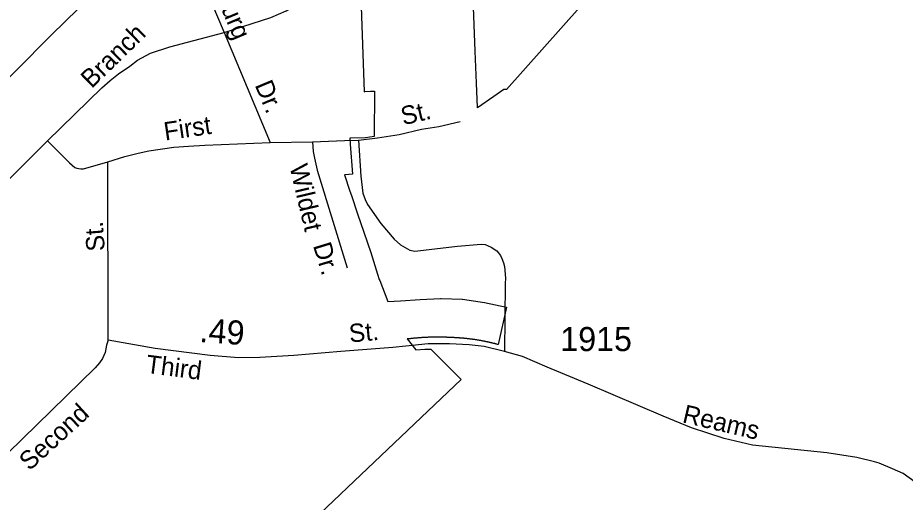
# Model space of a CAD drawing. Extents: x 2220236 to 2384410, y 720751 to 894131.
# Drawn here: x 2264485 to 2269098, y 798927 to 801442 of the extents above; entities that cross this region are included whole.
import ezdxf

# ---------------------------------------------------------------- set-up
doc = ezdxf.new("R2010")
doc.units = 0
doc.layers.add('Default', color=7, linetype='Continuous')

msp = doc.modelspace()

# ---------------------------------------------------------------- linework, layer by layer
at = {"layer": 'Default'}
for p, q in [((2265557.4, 801365.5), (2265796.7, 800794)), ((2263584.3, 799750.5), (2264639.3, 800803.1)), ((2265796.7, 800794), (2266016.6, 800798.2)), ((2264954.8, 799768.7), (2264954.1, 800694.2))]:
    msp.add_line(p, q, dxfattribs=at)
for points in [[(2265166, 802315.7), (2265371.7, 801806.8), (2265557.4, 801365.5)], [(2263529.3, 800215), (2264660, 801353.1), (2264868, 801556.9), (2265028.5, 801700.4), (2265123.8, 801781.2), (2265222.9, 801858.1), (2265371.9, 801967.6), (2265522.9, 802056.8), (2265640.4, 802110)], [(2265557.4, 801365.5), (2265800.6, 801443.9), (2265880.3, 801478.4), (2265967.7, 801529.4), (2266454.6, 801841.8)], [(2267702.2, 801830.4), (2267025, 801069), (2267011.5, 801068.7), (2266960, 801033.4), (2266874.2, 800974.4), (2266874, 800976.7), (2266869.5, 801101.6), (2266863, 801267.6), (2266843.5, 801772.4)], [(2267702.2, 801830.4), (2267025, 801069), (2267011.5, 801068.7), (2266960, 801033.4), (2266874.2, 800974.4), (2266874, 800976.7), (2266869.5, 801101.6), (2266863, 801267.6), (2266843.5, 801772.4)], [(2266263.5, 801697.6), (2266285.5, 801058.1), (2266289.8, 801058.4), (2266318.5, 801060.2), (2266339.2, 801061.4)], [(2266263.5, 801697.6), (2266285.5, 801058.1), (2266289.8, 801058.4), (2266318.5, 801060.2), (2266339.2, 801061.4)], [(2264639.3, 800803.1), (2264922.5, 801077.8), (2264966.1, 801116), (2265009.7, 801150.5), (2265067.4, 801190.9), (2265107, 801221.3), (2265174.7, 801258.1), (2265276.4, 801291), (2265557.4, 801365.5)], [(2266339.2, 801061.4), (2266338.5, 800825.5), (2266337, 800825.2), (2266292.8, 800818.3), (2266210.5, 800816), (2266212.8, 800785.7), (2266225.2, 800629.1), (2266186.8, 800625.9), (2266183, 800625.6), (2266212, 800542.1), (2266220, 800519.6), (2266251.8, 800423.7), (2266284, 800329.1), (2266319.8, 800223.7), (2266355.5, 800111.5), (2266364.5, 800083.8), (2266366.5, 800078.6), (2266408, 799968.6), (2266474.5, 799971.9), (2266577.5, 799978.4), (2266683, 799985.1), (2266686, 799985.2), (2266795.8, 799980.9), (2266797.5, 799980.9), (2266911, 799964.5), (2267024.8, 799938.9), (2266982.5, 799745.1), (2266981.2, 799745.4), (2266978.5, 799746.3), (2266974.5, 799747.2), (2266972.5, 799747.8), (2266971.2, 799748.1), (2266969.5, 799748.6), (2266967.8, 799749.1), (2266966.5, 799749.4), (2266964, 799750.4), (2266961, 799751.1), (2266957.8, 799751.6), (2266954.2, 799752.4), (2266952.2, 799752.9), (2266950.8, 799753.3), (2266949.2, 799753.7), (2266947.5, 799754.1), (2266946.2, 799754.4), (2266944, 799754.9), (2266940.8, 799755.7), (2266937.2, 799756.5), (2266934.8, 799757.1), (2266933.8, 799757.2), (2266931.8, 799757.7), (2266930.5, 799758), (2266928.8, 799758.4), (2266927, 799758.8), (2266925.8, 799759), (2266923.5, 799759.5), (2266920.2, 799760.2), (2266916.8, 799760.9), (2266913.2, 799761.6), (2266911, 799762.1), (2266909.8, 799762.3), (2266908.2, 799762.6), (2266906.5, 799763), (2266905.2, 799763.2), (2266903, 799763.7), (2266899.5, 799764.3), (2266896, 799764.9), (2266892.8, 799765.6), (2266890.5, 799766), (2266889.2, 799766.2), (2266887.8, 799766.4), (2266885.8, 799766.8), (2266884.5, 799767), (2266882.2, 799767.4), (2266878.8, 799768), (2266875.5, 799768.6), (2266872, 799769.1), (2266869.8, 799769.5), (2266868.5, 799769.7), (2266866.8, 799769.9), (2266865, 799770.2), (2266863.8, 799770.4), (2266861.5, 799770.8), (2266858, 799771.2), (2266854.8, 799771.8), (2266851.2, 799772.2), (2266849, 799772.5), (2266847.8, 799772.7), (2266846, 799772.9), (2266844.2, 799773.2), (2266843, 799773.3), (2266840.8, 799773.6), (2266837.2, 799774.1), (2266833.8, 799774.5), (2266830.2, 799774.9), (2266828, 799775.2), (2266826.8, 799775.3), (2266825, 799775.5), (2266823.5, 799775.7), (2266822.2, 799775.8), (2266820, 799776.1)], [(2266339.2, 801061.4), (2266338.5, 800825.5), (2266337, 800825.2), (2266292.8, 800818.3), (2266210.5, 800816), (2266212.8, 800785.7), (2266225.2, 800629.1), (2266186.8, 800625.9), (2266183, 800625.6), (2266212, 800542.1), (2266220, 800519.6), (2266251.8, 800423.7), (2266284, 800329.1), (2266319.8, 800223.7), (2266355.5, 800111.5), (2266364.5, 800083.8), (2266366.5, 800078.6), (2266408, 799968.6), (2266474.5, 799971.9), (2266577.5, 799978.4), (2266683, 799985.1), (2266686, 799985.2), (2266795.8, 799980.9), (2266797.5, 799980.9), (2266911, 799964.5), (2267024.8, 799938.9), (2266982.5, 799745.1), (2266981.2, 799745.4), (2266978.5, 799746.3), (2266974.5, 799747.2), (2266972.5, 799747.8), (2266971.2, 799748.1), (2266969.5, 799748.6), (2266967.8, 799749.1), (2266966.5, 799749.4), (2266964, 799750.4), (2266961, 799751.1), (2266957.8, 799751.6), (2266954.2, 799752.4), (2266952.2, 799752.9), (2266950.8, 799753.3), (2266949.2, 799753.7), (2266947.5, 799754.1), (2266946.2, 799754.4), (2266944, 799754.9), (2266940.8, 799755.7), (2266937.2, 799756.5), (2266934.8, 799757.1), (2266933.8, 799757.2), (2266931.8, 799757.7), (2266930.5, 799758), (2266928.8, 799758.4), (2266927, 799758.8), (2266925.8, 799759), (2266923.5, 799759.5), (2266920.2, 799760.2), (2266916.8, 799760.9), (2266913.2, 799761.6), (2266911, 799762.1), (2266909.8, 799762.3), (2266908.2, 799762.6), (2266906.5, 799763), (2266905.2, 799763.2), (2266903, 799763.7), (2266899.5, 799764.3), (2266896, 799764.9), (2266892.8, 799765.6), (2266890.5, 799766), (2266889.2, 799766.2), (2266887.8, 799766.4), (2266885.8, 799766.8), (2266884.5, 799767), (2266882.2, 799767.4), (2266878.8, 799768), (2266875.5, 799768.6), (2266872, 799769.1), (2266869.8, 799769.5), (2266868.5, 799769.7), (2266866.8, 799769.9), (2266865, 799770.2), (2266863.8, 799770.4), (2266861.5, 799770.8), (2266858, 799771.2), (2266854.8, 799771.8), (2266851.2, 799772.2), (2266849, 799772.5), (2266847.8, 799772.7), (2266846, 799772.9), (2266844.2, 799773.2), (2266843, 799773.3), (2266840.8, 799773.6), (2266837.2, 799774.1), (2266833.8, 799774.5), (2266830.2, 799774.9), (2266828, 799775.2), (2266826.8, 799775.3), (2266825, 799775.5), (2266823.5, 799775.7), (2266822.2, 799775.8), (2266820, 799776.1)], [(2266256.4, 800806.4), (2266354.3, 800819.2), (2266468, 800836.3), (2266583.7, 800863.5), (2266673.6, 800878.2), (2266785.3, 800903.3)], [(2264639.3, 800803.1), (2264754.3, 800688.3), (2264782.4, 800664.6), (2264792.5, 800660.8), (2264812.4, 800656.9), (2264826.4, 800657.1), (2264954.1, 800694.2)], [(2264954.1, 800694.2), (2265041.9, 800721), (2265111.6, 800739.5), (2265167.4, 800750.2), (2265297.2, 800769.3), (2265373.1, 800776.1), (2265457, 800780.8), (2265796.7, 800794)], [(2266016.6, 800798.2), (2266182.8, 800803.9), (2266256.4, 800806.4)], [(2266016.6, 800798.2), (2266021.1, 800748.1), (2266027.4, 800712.2), (2266041.9, 800650.3), (2266196.6, 800144.1)], [(2266256.4, 800806.4), (2266268.2, 800618.7), (2266278.9, 800530.7), (2266291.3, 800498.8), (2266303.5, 800473), (2266372.5, 800373.6), (2266441.2, 800292.4), (2266475.3, 800262.7), (2266523.6, 800235.1), (2266549.6, 800229.4), (2266771.3, 800255.4), (2266893.1, 800266.6), (2266915.2, 800264.8), (2266945.4, 800251.2), (2266975.5, 800231.4), (2266993.6, 800207.6), (2267001.9, 800191.6), (2267010, 800169.7), (2267014.2, 800149.8), (2267020.8, 800089.9), (2267019, 800061.9), (2267014.3, 799709.9)], [(2269149.6, 799030.4), (2269087.4, 799075.8), (2269031.5, 799100.2), (2268963, 799129), (2268937.8, 799136.2), (2268846.6, 799159.4), (2268690.5, 799184), (2268304.3, 799222.4), (2268156, 799257), (2267987.6, 799313.3), (2267839.1, 799373.9), (2267449.7, 799540.2), (2267237, 799628.1), (2267108.6, 799683), (2267014.3, 799709.9), (2266910.1, 799735), (2266832.1, 799744.3), (2266730, 799749.4), (2266618.3, 799748.3), (2266501.5, 799737), (2266434.3, 799730.5), (2266164.8, 799710.1), (2265921, 799687.7), (2265743.3, 799678), (2265633.3, 799677.1), (2265485.4, 799687.7), (2265199, 799724.8), (2264954.8, 799768.7), (2264947.1, 799742.6), (2264939.5, 799704.4), (2264933.5, 799688.5), (2264925.6, 799672.3), (2264910, 799650.2), (2264888.2, 799624.1), (2264281, 799034.6)], [(2266552.8, 799778.6), (2266549.8, 799778.4), (2266546.8, 799778.1), (2266543.8, 799777.8), (2266540.8, 799777.5), (2266537.8, 799777.2), (2266534.8, 799776.9), (2266531.8, 799776.6), (2266528.8, 799776.2), (2266525.5, 799775.9), (2266509.8, 799774.7), (2266554.5, 799717.9), (2266601.5, 799721.1), (2266632, 799722.2), (2266790.5, 799564.8), (2266233.5, 799036.5), (2265625.5, 798457.9)], [(2266552.8, 799778.6), (2266549.8, 799778.4), (2266546.8, 799778.1), (2266543.8, 799777.8), (2266540.8, 799777.5), (2266537.8, 799777.2), (2266534.8, 799776.9), (2266531.8, 799776.6), (2266528.8, 799776.2), (2266525.5, 799775.9), (2266509.8, 799774.7), (2266554.5, 799717.9), (2266601.5, 799721.1), (2266632, 799722.2), (2266790.5, 799564.8), (2266233.5, 799036.5), (2265625.5, 798457.9)], [(2266813, 799776.8), (2266809.5, 799777.2), (2266807.2, 799777.4), (2266806, 799777.5), (2266804.2, 799777.7), (2266802.5, 799777.8), (2266801.2, 799777.9), (2266799, 799778.1), (2266795.5, 799778.4), (2266792, 799778.7), (2266788.5, 799779), (2266785.5, 799778.8), (2266783.2, 799779.2), (2266781.5, 799779.5), (2266780.2, 799779.6), (2266778, 799779.8), (2266774.5, 799780), (2266771, 799780.2), (2266768.5, 799780.3), (2266767.5, 799780.4), (2266765.5, 799780.5), (2266764, 799780.6), (2266762.5, 799780.6), (2266760.5, 799780.8), (2266759.5, 799780.8), (2266756.5, 799781), (2266753.5, 799781.2), (2266750.5, 799781.4), (2266746.5, 799781.6), (2266744.5, 799781.8), (2266743, 799781.9), (2266741.5, 799781.8), (2266739.8, 799782), (2266738.5, 799781.8), (2266735.5, 799782.2), (2266732.5, 799782.4), (2266729.5, 799782.5), (2266726.5, 799782.6), (2266723.5, 799782.8), (2266722.2, 799782.8), (2266720.5, 799782.6), (2266718.5, 799782.4), (2266717.5, 799782.6), (2266714.5, 799783.1), (2266711.5, 799783.2), (2266708.5, 799783.3), (2266705.5, 799783.4), (2266702.5, 799783.4), (2266699.5, 799783.6), (2266696.5, 799783.6), (2266693.5, 799783.7), (2266690.5, 799783.7), (2266687.5, 799783.8), (2266686, 799783.8), (2266684.5, 799783.8), (2266681.5, 799783.8), (2266678.5, 799783.9), (2266675.5, 799783.9), (2266672.5, 799783.9), (2266669.5, 799783.9), (2266666.5, 799783.9), (2266663.5, 799783.9), (2266660.5, 799783.8), (2266657.5, 799783.8), (2266654.5, 799783.8), (2266651.5, 799783.8), (2266648.5, 799783.7), (2266645.5, 799783.6), (2266642.5, 799783.6), (2266639.5, 799783.5), (2266636.5, 799783.4), (2266633.5, 799783.4), (2266630.5, 799783.3), (2266627.5, 799783.2), (2266624.5, 799783.1), (2266621.5, 799783), (2266618.5, 799782.9), (2266615.5, 799782.8), (2266612.5, 799782.6), (2266609.5, 799782.5), (2266606.5, 799782.3), (2266603.5, 799782.2), (2266600.5, 799782.1), (2266597.5, 799781.9), (2266594.5, 799781.7), (2266591.5, 799781.6), (2266588.5, 799781.4), (2266587.2, 799781.2), (2266585.5, 799781.2), (2266582.5, 799780.9), (2266579.5, 799780.8), (2266576.5, 799780.6), (2266573.5, 799780.3), (2266570.5, 799780.1), (2266567.5, 799779.9), (2266564.5, 799779.6), (2266561.5, 799779.4), (2266558.5, 799779.1), (2266555.5, 799778.9), (2266552.8, 799778.6)], [(2266813, 799776.8), (2266809.5, 799777.2), (2266807.2, 799777.4), (2266806, 799777.5), (2266804.2, 799777.7), (2266802.5, 799777.8), (2266801.2, 799777.9), (2266799, 799778.1), (2266795.5, 799778.4), (2266792, 799778.7), (2266788.5, 799779), (2266785.5, 799778.8), (2266783.2, 799779.2), (2266781.5, 799779.5), (2266780.2, 799779.6), (2266778, 799779.8), (2266774.5, 799780), (2266771, 799780.2), (2266768.5, 799780.3), (2266767.5, 799780.4), (2266765.5, 799780.5), (2266764, 799780.6), (2266762.5, 799780.6), (2266760.5, 799780.8), (2266759.5, 799780.8), (2266756.5, 799781), (2266753.5, 799781.2), (2266750.5, 799781.4), (2266746.5, 799781.6), (2266744.5, 799781.8), (2266743, 799781.9), (2266741.5, 799781.8), (2266739.8, 799782), (2266738.5, 799781.8), (2266735.5, 799782.2), (2266732.5, 799782.4), (2266729.5, 799782.5), (2266726.5, 799782.6), (2266723.5, 799782.8), (2266722.2, 799782.8), (2266720.5, 799782.6), (2266718.5, 799782.4), (2266717.5, 799782.6), (2266714.5, 799783.1), (2266711.5, 799783.2), (2266708.5, 799783.3), (2266705.5, 799783.4), (2266702.5, 799783.4), (2266699.5, 799783.6), (2266696.5, 799783.6), (2266693.5, 799783.7), (2266690.5, 799783.7), (2266687.5, 799783.8), (2266686, 799783.8), (2266684.5, 799783.8), (2266681.5, 799783.8), (2266678.5, 799783.9), (2266675.5, 799783.9), (2266672.5, 799783.9), (2266669.5, 799783.9), (2266666.5, 799783.9), (2266663.5, 799783.9), (2266660.5, 799783.8), (2266657.5, 799783.8), (2266654.5, 799783.8), (2266651.5, 799783.8), (2266648.5, 799783.7), (2266645.5, 799783.6), (2266642.5, 799783.6), (2266639.5, 799783.5), (2266636.5, 799783.4), (2266633.5, 799783.4), (2266630.5, 799783.3), (2266627.5, 799783.2), (2266624.5, 799783.1), (2266621.5, 799783), (2266618.5, 799782.9), (2266615.5, 799782.8), (2266612.5, 799782.6), (2266609.5, 799782.5), (2266606.5, 799782.3), (2266603.5, 799782.2), (2266600.5, 799782.1), (2266597.5, 799781.9), (2266594.5, 799781.7), (2266591.5, 799781.6), (2266588.5, 799781.4), (2266587.2, 799781.2), (2266585.5, 799781.2), (2266582.5, 799780.9), (2266579.5, 799780.8), (2266576.5, 799780.6), (2266573.5, 799780.3), (2266570.5, 799780.1), (2266567.5, 799779.9), (2266564.5, 799779.6), (2266561.5, 799779.4), (2266558.5, 799779.1), (2266555.5, 799778.9), (2266552.8, 799778.6)], [(2266820, 799776.1), (2266816.5, 799776.4), (2266813, 799776.8)], [(2266820, 799776.1), (2266816.5, 799776.4), (2266813, 799776.8)]]:
    msp.add_lwpolyline(points, dxfattribs=at)

# ---------------------------------------------------------------- texts
for s, height, rotation, p in [('Louisburg', 95, 292.8212, (2265396.1, 801834.3)), ('Branch', 95, 44.1267, (2264868.9, 801071.6)), ('Dr.', 95, 292.7203, (2265715.9, 801093.1)), ('St.', 95, 13.2287, (2266488.7, 800883.3)), ('First', 95, 8.37, (2265251.7, 800804.1)), ('Wildet', 95, 283.185, (2265897.6, 800669.8)), ('St.', 95, 94.4468, (2264938.5, 800232.8)), ('Dr.', 95, 286.9935, (2266019, 800259.7)), ('.49', 125, 355.9004, (2265427.7, 799759)), ('St.', 95, 5.2491, (2266210.9, 799755.7)), ('Third', 95, 352.6889, (2265147.9, 799598.6)), ('Second', 95, 42.4146, (2264546.1, 799086.6)), ('Reams', 95, 346.8673, (2267935.1, 799342.2))]:
    msp.add_text(s, height=height, rotation=rotation, dxfattribs=at).set_placement(p)
msp.add_text('1915', height=125, dxfattribs=at).set_placement((2267305.4, 799711.4))

doc.saveas('drawing.dxf')
